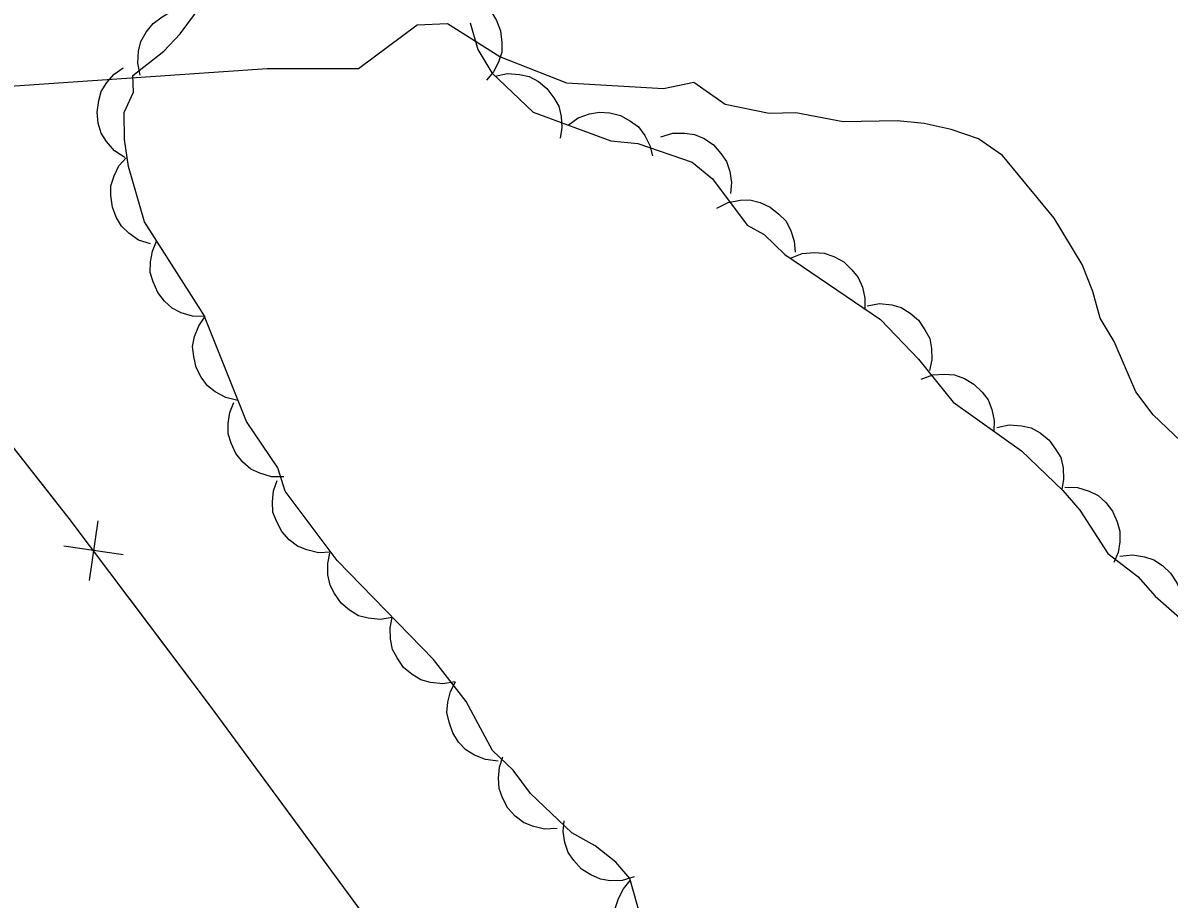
# Model space of a CAD drawing. Extents: x 336540 to 340074, y 5572036 to 5573747.
# Drawn here: x 337850.36 to 337888.68, y 5573591.29 to 5573620.58 of the extents above; entities that cross this region are included whole.
import ezdxf

# ---------------------------------------------------------------- set-up
doc = ezdxf.new("R2010")
doc.units = 0
for name, color, linetype in [('Niveau 2', 7, 'Continuous'), ('Niveau 37', 7, 'Continuous'), ('Niveau 44', 7, 'Continuous')]:
    doc.layers.add(name, color=color, linetype=linetype)

msp = doc.modelspace()

# ---------------------------------------------------------------- linework, layer by layer
at = {"layer": 'Niveau 2'}
msp.add_lwpolyline([(337889.53, 5573606.16), (337888.15, 5573607.48), (337887.57, 5573608.25), (337886.85, 5573609.93), (337886.38, 5573610.71), (337886.14, 5573611.6), (337885.78, 5573612.5), (337884.84, 5573614.05), (337883.11, 5573616.15), (337882.31, 5573616.7), (337881.4, 5573617.02), (337880.5, 5573617.22), (337879.59, 5573617.31), (337877.79, 5573617.27), (337876.21, 5573617.57), (337875.31, 5573617.55), (337873.84, 5573617.85), (337872.79, 5573618.59), (337871.78, 5573618.38), (337868.55, 5573618.56), (337866.31, 5573619.44), (337864.56, 5573620.55), (337863.54, 5573620.5), (337861.58, 5573619.04), (337858.53, 5573619.04), (337849.77, 5573618.44)], dxfattribs=at)
at = {"layer": 'Niveau 37'}
for p, q in [((337852.86, 5573603.93), (337852.58, 5573601.94)), ((337853.71, 5573602.79), (337851.73, 5573603.08))]:
    msp.add_line(p, q, dxfattribs=at)
for points in [[(337851.51, 5573604.52), (337847.54, 5573609.56), (337845.4, 5573612.45)], [(337947.34, 5573527.54), (337930, 5573514.25), (337922.38, 5573508.56), (337918.22, 5573514.1), (337910.8, 5573524.56), (337905.9, 5573531), (337900.81, 5573538.16), (337896.06, 5573544.64), (337891.8, 5573550.78), (337885.1, 5573558.79), (337880.33, 5573565.37), (337875.13, 5573572.15), (337867.84, 5573582.04), (337865.03, 5573585.97), (337862.33, 5573589.99), (337856.63, 5573597.73), (337851.91, 5573604.01), (337847.54, 5573609.56)], [(337859.89, 5573593.31), (337856.63, 5573597.73), (337853.92, 5573601.34)], [(337865.63, 5573585.13), (337865.03, 5573585.97), (337862.33, 5573589.99), (337859.89, 5573593.31)]]:
    msp.add_lwpolyline(points, dxfattribs=at)
at = {"layer": 'Niveau 44'}
for points in [[(337865.05, 5573621.55), (337865.44, 5573621.42), (337865.78, 5573621.19), (337866.02, 5573620.96), (337866.2, 5573620.66), (337866.33, 5573620.31), (337866.37, 5573619.93), (337866.37, 5573619.6), (337866.26, 5573619.27), (337866.09, 5573618.94), (337865.86, 5573618.66)], [(337858.88, 5573605.7), (337857.84, 5573607.25), (337856.41, 5573610.82), (337854.42, 5573613.93), (337853.89, 5573615.78), (337853.76, 5573616.68), (337853.74, 5573617.58), (337854.06, 5573618.26), (337854.04, 5573618.82), (337855.07, 5573619.64), (337855.62, 5573620.21), (337856.32, 5573621.16)], [(337854.28, 5573618.83), (337854.2, 5573619.23), (337854.23, 5573619.64), (337854.3, 5573619.96), (337854.48, 5573620.27), (337854.71, 5573620.56), (337855.02, 5573620.78), (337855.3, 5573620.95), (337855.64, 5573621.03), (337856.01, 5573621.05), (337856.37, 5573620.98)], [(337865.32, 5573620.58), (337865.57, 5573619.69), (337866.04, 5573618.91), (337867.42, 5573617.59), (337870.02, 5573616.64), (337870.92, 5573616.55), (337872.74, 5573615.92), (337873.42, 5573615.37), (337874.58, 5573613.82), (337875.15, 5573613.5), (337875.84, 5573612.84), (337879.04, 5573610.66), (337880.31, 5573609.34), (337881.46, 5573607.9), (337883.75, 5573606.27), (337885.13, 5573604.95), (337885.7, 5573604.29), (337886.64, 5573602.84), (337887.64, 5573602.07), (337888.22, 5573601.41), (337889.59, 5573600.21)], [(337853.77, 5573616.08), (337853.42, 5573616.3), (337853.16, 5573616.61), (337852.98, 5573616.89), (337852.88, 5573617.23), (337852.84, 5573617.6), (337852.9, 5573617.98), (337852.98, 5573618.29), (337853.17, 5573618.59), (337853.41, 5573618.87), (337853.71, 5573619.08)], [(337866.15, 5573618.8), (337866.56, 5573618.89), (337866.97, 5573618.86), (337867.29, 5573618.79), (337867.6, 5573618.62), (337867.88, 5573618.39), (337868.11, 5573618.08), (337868.28, 5573617.8), (337868.36, 5573617.45), (337868.38, 5573617.08), (337868.32, 5573616.73)], [(337868.59, 5573617.16), (337868.93, 5573617.41), (337869.31, 5573617.54), (337869.64, 5573617.6), (337869.99, 5573617.57), (337870.34, 5573617.48), (337870.68, 5573617.29), (337870.94, 5573617.1), (337871.15, 5573616.81), (337871.32, 5573616.48), (337871.41, 5573616.13)], [(337871.69, 5573616.77), (337872.09, 5573616.89), (337872.49, 5573616.89), (337872.82, 5573616.85), (337873.14, 5573616.71), (337873.45, 5573616.5), (337873.7, 5573616.21), (337873.89, 5573615.95), (337874, 5573615.61), (337874.05, 5573615.24), (337874.02, 5573614.88)], [(337854.63, 5573613.19), (337854.23, 5573613.32), (337853.9, 5573613.55), (337853.66, 5573613.78), (337853.48, 5573614.08), (337853.35, 5573614.42), (337853.3, 5573614.81), (337853.3, 5573615.13), (337853.41, 5573615.47), (337853.57, 5573615.8), (337853.81, 5573616.07)], [(337873.56, 5573614.39), (337873.94, 5573614.58), (337874.34, 5573614.65), (337874.67, 5573614.66), (337875.01, 5573614.57), (337875.35, 5573614.42), (337875.64, 5573614.18), (337875.88, 5573613.95), (337876.04, 5573613.63), (337876.15, 5573613.28), (337876.18, 5573612.92)], [(337856.45, 5573610.76), (337856.03, 5573610.77), (337855.65, 5573610.89), (337855.35, 5573611.04), (337855.09, 5573611.28), (337854.87, 5573611.57), (337854.72, 5573611.92), (337854.62, 5573612.23), (337854.63, 5573612.59), (337854.69, 5573612.95), (337854.83, 5573613.28)], [(337876.03, 5573612.71), (337876.42, 5573612.87), (337876.82, 5573612.9), (337877.15, 5573612.88), (337877.48, 5573612.77), (337877.81, 5573612.59), (337878.08, 5573612.32), (337878.29, 5573612.07), (337878.43, 5573611.74), (337878.51, 5573611.38), (337878.51, 5573611.02)], [(337878.59, 5573611.12), (337879, 5573611.2), (337879.41, 5573611.15), (337879.73, 5573611.06), (337880.03, 5573610.88), (337880.31, 5573610.64), (337880.52, 5573610.32), (337880.68, 5573610.03), (337880.74, 5573609.69), (337880.75, 5573609.31), (337880.67, 5573608.96)], [(337857.55, 5573607.96), (337857.15, 5573608.05), (337856.79, 5573608.25), (337856.53, 5573608.45), (337856.32, 5573608.73), (337856.15, 5573609.06), (337856.07, 5573609.43), (337856.03, 5573609.76), (337856.1, 5573610.1), (337856.24, 5573610.45), (337856.44, 5573610.75)], [(337880.39, 5573608.67), (337880.78, 5573608.81), (337881.18, 5573608.84), (337881.51, 5573608.81), (337881.84, 5573608.69), (337882.16, 5573608.5), (337882.43, 5573608.23), (337882.64, 5573607.98), (337882.76, 5573607.65), (337882.84, 5573607.29), (337882.83, 5573606.93)], [(337859.08, 5573605.4), (337858.67, 5573605.4), (337858.28, 5573605.52), (337857.98, 5573605.66), (337857.71, 5573605.89), (337857.48, 5573606.18), (337857.32, 5573606.53), (337857.22, 5573606.84), (337857.22, 5573607.19), (337857.28, 5573607.55), (337857.41, 5573607.89)], [(337882.93, 5573607.05), (337883.34, 5573607.14), (337883.75, 5573607.11), (337884.07, 5573607.04), (337884.38, 5573606.87), (337884.67, 5573606.63), (337884.89, 5573606.33), (337885.06, 5573606.05), (337885.14, 5573605.7), (337885.16, 5573605.33), (337885.1, 5573604.98)], [(337871.63, 5573588.5), (337870.65, 5573591.97), (337870.19, 5573592.52), (337869.5, 5573593.07), (337868.71, 5573593.5), (337867.33, 5573594.82), (337866.75, 5573595.59), (337866.06, 5573596.25), (337865.18, 5573597.89), (337864.09, 5573599.29), (337860.87, 5573602.6), (337859.13, 5573604.92), (337858.88, 5573605.7)], [(337860.66, 5573602.88), (337860.24, 5573602.86), (337859.85, 5573602.96), (337859.54, 5573603.08), (337859.26, 5573603.3), (337859.02, 5573603.58), (337858.84, 5573603.92), (337858.72, 5573604.22), (337858.7, 5573604.57), (337858.74, 5573604.94), (337858.86, 5573605.28)], [(337885.2, 5573605.06), (337885.62, 5573605.05), (337886.01, 5573604.92), (337886.31, 5573604.78), (337886.57, 5573604.54), (337886.79, 5573604.25), (337886.95, 5573603.9), (337887.04, 5573603.59), (337887.04, 5573603.23), (337886.98, 5573602.87), (337886.84, 5573602.54)], [(337862.71, 5573600.7), (337862.3, 5573600.63), (337861.9, 5573600.68), (337861.58, 5573600.76), (337861.28, 5573600.94), (337861, 5573601.18), (337860.78, 5573601.5), (337860.63, 5573601.78), (337860.56, 5573602.13), (337860.55, 5573602.5), (337860.62, 5573602.85)], [(337887.04, 5573602.75), (337887.46, 5573602.8), (337887.86, 5573602.73), (337888.18, 5573602.63), (337888.47, 5573602.44), (337888.73, 5573602.18), (337888.94, 5573601.86), (337889.08, 5573601.56), (337889.13, 5573601.21), (337889.12, 5573600.84), (337889.02, 5573600.49)], [(337864.81, 5573598.55), (337864.4, 5573598.48), (337863.99, 5573598.53), (337863.67, 5573598.61), (337863.37, 5573598.79), (337863.09, 5573599.03), (337862.87, 5573599.35), (337862.72, 5573599.63), (337862.65, 5573599.98), (337862.64, 5573600.35), (337862.71, 5573600.7)], [(337866.25, 5573595.9), (337865.83, 5573595.95), (337865.46, 5573596.1), (337865.17, 5573596.27), (337864.93, 5573596.53), (337864.73, 5573596.84), (337864.61, 5573597.2), (337864.53, 5573597.52), (337864.57, 5573597.87), (337864.66, 5573598.23), (337864.83, 5573598.55)], [(337868.22, 5573593.64), (337867.8, 5573593.62), (337867.4, 5573593.72), (337867.1, 5573593.84), (337866.82, 5573594.06), (337866.57, 5573594.33), (337866.4, 5573594.67), (337866.28, 5573594.98), (337866.26, 5573595.33), (337866.3, 5573595.7), (337866.41, 5573596.04)], [(337870.8, 5573592.03), (337870.4, 5573591.91), (337870, 5573591.9), (337869.67, 5573591.95), (337869.35, 5573592.09), (337869.04, 5573592.29), (337868.78, 5573592.58), (337868.59, 5573592.84), (337868.48, 5573593.18), (337868.43, 5573593.54), (337868.46, 5573593.9)], [(337871.48, 5573589.02), (337871.09, 5573589.15), (337870.75, 5573589.39), (337870.51, 5573589.61), (337870.33, 5573589.91), (337870.2, 5573590.26), (337870.16, 5573590.64), (337870.16, 5573590.97), (337870.27, 5573591.3), (337870.44, 5573591.63), (337870.67, 5573591.91)]]:
    msp.add_lwpolyline(points, dxfattribs=at)

doc.saveas('drawing.dxf')
